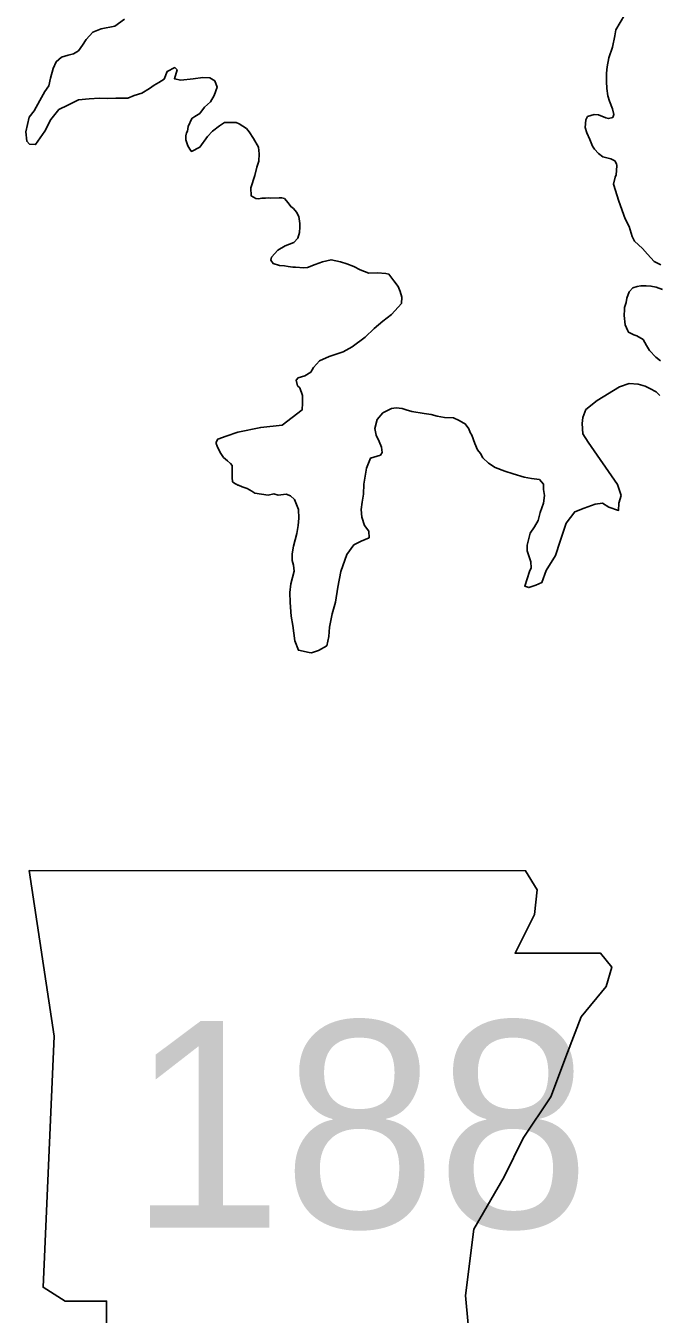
# Model space of a CAD drawing. Extents: x -83719 to 153526, y -11835 to 11446.
# Drawn here: x -3674.7 to -3610, y -2920.9 to -2789.3 of the extents above; entities that cross this region are included whole.
import ezdxf

# ---------------------------------------------------------------- set-up
doc = ezdxf.new("R2010")
doc.units = 0
doc.layers.add('Level 21', color=7, linetype='Continuous')
doc.layers.add('Level 9', color=7, linetype='Continuous')

msp = doc.modelspace()

# ---------------------------------------------------------------- linework, layer by layer
at = {"layer": 'Level 21'}
msp.add_lwpolyline([(-3674.39, -2875.58), (-3671.85, -2892.5), (-3672.98, -2918.16), (-3670.72, -2919.57), (-3666.49, -2919.57), (-3666.49, -2928.59), (-3630.97, -2928.59), (-3629.27, -2924.93), (-3629.84, -2919.01), (-3628.99, -2912.24), (-3625.89, -2906.88), (-3623.92, -2902.93), (-3621.1, -2898.71), (-3619.41, -2894.19), (-3618, -2890.53), (-3615.46, -2887.43), (-3614.89, -2885.45), (-3616.02, -2884.04), (-3624.76, -2884.04), (-3622.79, -2880.1), (-3622.51, -2877.56), (-3623.68, -2875.61)], close=True, dxfattribs=at)
at = {"layer": 'Level 9'}
for points in [[(-3664.67, -2788.63), (-3665.64, -2789.33), (-3667.04, -2789.59), (-3667.91, -2789.95), (-3668.58, -2790.68), (-3668.95, -2791.28), (-3669.35, -2791.85), (-3669.88, -2792.15), (-3670.42, -2792.28), (-3671.08, -2792.51), (-3671.65, -2792.97), (-3671.95, -2793.64), (-3672.23, -2794.64), (-3672.39, -2795.41), (-3672.8, -2796.01), (-3673.3, -2796.94), (-3673.9, -2797.98), (-3674.41, -2798.64), (-3674.75, -2800.11), (-3674.65, -2801.08), (-3674.35, -2801.38), (-3673.75, -2801.42), (-3672.81, -2800.05), (-3672.17, -2798.85), (-3671.37, -2797.86), (-3670.44, -2797.39), (-3669.37, -2796.86), (-3668.27, -2796.77), (-3667.23, -2796.7), (-3666.4, -2796.71), (-3665.56, -2796.68), (-3665.43, -2796.68), (-3664.33, -2796.68), (-3663.66, -2796.42), (-3662.9, -2796.16), (-3662.09, -2795.69), (-3661.63, -2795.36), (-3661.16, -2795.09), (-3660.62, -2794.73), (-3660.29, -2793.96), (-3659.52, -2793.56), (-3659.29, -2793.8), (-3659.56, -2794.7), (-3658.89, -2794.84), (-3657.66, -2794.71), (-3656.65, -2794.58), (-3655.95, -2794.62), (-3655.42, -2794.92), (-3655.19, -2795.56), (-3655.49, -2796.42), (-3655.86, -2797.06), (-3656.5, -2797.59), (-3656.97, -2798.25), (-3657.47, -2798.55), (-3657.77, -2798.75), (-3658.14, -2799.59), (-3658.24, -2800.05), (-3658.34, -2800.22), (-3658.38, -2800.55), (-3658.41, -2800.95), (-3658.18, -2801.56), (-3657.98, -2801.89), (-3657.82, -2802.13), (-3656.98, -2801.7), (-3656.18, -2800.6), (-3655.67, -2800.06), (-3654.97, -2799.5), (-3654.44, -2799.17), (-3653.97, -2799.17), (-3653.27, -2799.17), (-3652.94, -2799.31), (-3652.21, -2799.78), (-3651.91, -2800.12), (-3651.48, -2800.79), (-3650.98, -2801.69), (-3650.92, -2802.36), (-3650.95, -2803.13), (-3651.15, -2803.73), (-3651.36, -2804.6), (-3651.76, -2805.83)], [(-3614.72, -2805.46), (-3614.55, -2804.76), (-3614.42, -2804.53), (-3614.41, -2804.09), (-3614.38, -2803.56), (-3614.41, -2803.39), (-3614.58, -2803.09), (-3614.98, -2802.89), (-3615.81, -2802.68), (-3616.24, -2802.35), (-3616.64, -2801.88), (-3616.84, -2801.58), (-3617.14, -2800.91), (-3617.43, -2800.24), (-3617.6, -2799.67), (-3617.53, -2798.9), (-3617.36, -2798.57), (-3616.69, -2798.37), (-3616.23, -2798.4), (-3615.49, -2798.68), (-3615.23, -2798.78), (-3614.79, -2798.65), (-3614.66, -2798.35), (-3614.82, -2797.78), (-3615.12, -2797.01), (-3615.29, -2796.44), (-3615.38, -2795.7), (-3615.41, -2794.97), (-3615.41, -2794.13), (-3615.37, -2793.5), (-3615.17, -2792.56), (-3614.8, -2791.49), (-3614.56, -2790.33), (-3614.46, -2789.69), (-3613.59, -2788.22)], [(-3651.76, -2805.83), (-3651.72, -2806.68), (-3651.25, -2806.94), (-3650.98, -2806.97), (-3650.62, -2806.9), (-3650.25, -2806.9), (-3649.95, -2806.86), (-3649.71, -2806.89), (-3648.85, -2806.88), (-3648.58, -2806.87), (-3648.31, -2806.92)], [(-3614.72, -2805.46), (-3614.17, -2807.21), (-3613.51, -2809), (-3613.1, -2809.8), (-3612.79, -2810.83), (-3612.55, -2811.3), (-3611.74, -2812.05), (-3611.23, -2812.62), (-3610.55, -2813.37), (-3609.88, -2813.73)], [(-3648.31, -2806.92), (-3647.94, -2807.37)], [(-3646.85, -2808.79), (-3647.09, -2808.32), (-3647.4, -2807.96), (-3647.67, -2807.76), (-3647.94, -2807.37)], [(-3645.56, -2853.34), (-3645.79, -2853.31), (-3646.9, -2853.09), (-3647.25, -2852.12), (-3647.47, -2850.56), (-3647.65, -2849.59), (-3647.73, -2848.22), (-3647.78, -2847.19), (-3647.66, -2846.32), (-3647.34, -2845.01), (-3647.38, -2844.38), (-3647.52, -2843.91), (-3647.53, -2843.24), (-3647.41, -2842.44), (-3647.06, -2841.16), (-3646.93, -2840.33), (-3646.84, -2839.59), (-3646.89, -2838.72), (-3647.3, -2837.69), (-3647.71, -2837.3), (-3648.15, -2837.14), (-3648.95, -2837.25), (-3649.42, -2837.12), (-3649.98, -2837.23), (-3650.65, -2837.14), (-3651.35, -2837.05), (-3651.66, -2836.82), (-3652.13, -2836.56), (-3652.63, -2836.4), (-3653.03, -2836.23), (-3653.07, -2836.23), (-3653.2, -2836.17), (-3653.4, -2836.04), (-3653.64, -2835.87), (-3653.65, -2835.44), (-3653.66, -2834.2), (-3653.83, -2834.01), (-3654.14, -2833.74), (-3654.54, -2833.38), (-3654.81, -2832.98), (-3655.05, -2832.55), (-3655.19, -2832.25), (-3655.3, -2831.95), (-3655.3, -2831.82), (-3655.13, -2831.52), (-3654.27, -2831.21), (-3653.07, -2830.82), (-3650.74, -2830.32), (-3648.54, -2830.09), (-3646.52, -2828.53), (-3646.47, -2827.83), (-3646.48, -2827.06), (-3646.75, -2826.29), (-3646.99, -2826.06), (-3647.13, -2825.5), (-3646.93, -2825.26), (-3646.23, -2825.05), (-3645.64, -2824.67), (-3645.34, -2824.2), (-3644.75, -2823.53), (-3643.76, -2823.08), (-3642.33, -2822.59), (-3641.4, -2822.08), (-3640.07, -2821.09), (-3639.15, -2820.21), (-3638.26, -2819.46), (-3637.37, -2818.78), (-3636.38, -2817.67), (-3636.32, -2817.03), (-3636.49, -2816.43), (-3636.7, -2815.93), (-3637.14, -2815.34), (-3637.65, -2814.68), (-3637.96, -2814.61), (-3638.82, -2814.53), (-3639.69, -2814.57), (-3640.6, -2814.22), (-3641.24, -2813.89), (-3641.94, -2813.6), (-3642.61, -2813.41), (-3643.55, -2813.19), (-3644.45, -2813.4), (-3645.18, -2813.68), (-3645.95, -2813.99), (-3646.35, -2814.03), (-3647.18, -2813.94), (-3647.45, -2813.94), (-3647.95, -2813.88), (-3648.32, -2813.82), (-3648.82, -2813.79), (-3649.49, -2813.57), (-3649.7, -2813.24), (-3649.63, -2812.94), (-3648.98, -2812.22), (-3648.25, -2811.78), (-3647.35, -2811.43), (-3646.95, -2810.99), (-3646.8, -2810.42), (-3646.74, -2809.86), (-3646.74, -2809.49), (-3646.85, -2808.79)], [(-3609.71, -2816.24), (-3610.35, -2815.98), (-3610.88, -2815.88), (-3611.38, -2815.86), (-3611.92, -2815.87), (-3612.29, -2815.94), (-3612.72, -2816.08), (-3613.11, -2816.48), (-3613.34, -2817.12), (-3613.43, -2817.56), (-3613.59, -2818.06), (-3613.59, -2818.26), (-3613.62, -2818.9), (-3613.5, -2819.86), (-3613.26, -2820.46), (-3613.19, -2820.59), (-3612.62, -2820.85), (-3612.32, -2820.95), (-3611.68, -2821.34), (-3611.34, -2821.94), (-3611.03, -2822.47), (-3610.39, -2823.16), (-3609.91, -2823.52)], [(-3610.98, -2826.34), (-3611.48, -2826.12), (-3612.19, -2825.92), (-3613.12, -2825.84), (-3614.09, -2826.18), (-3616.37, -2827.59), (-3617.53, -2828.5), (-3617.85, -2829.31), (-3617.91, -2829.91), (-3617.83, -2830.98), (-3617.29, -2831.84), (-3614.29, -2836.14), (-3614.05, -2836.87), (-3613.94, -2837.27), (-3614.16, -2838.05), (-3614.19, -2838.81), (-3615.19, -2838.46), (-3615.83, -2838.07), (-3616.57, -2838.18), (-3617.7, -2838.56), (-3618.66, -2838.94), (-3619.55, -2840.12), (-3620.16, -2841.94), (-3620.64, -2843.41), (-3621.59, -2844.93), (-3622.04, -2846.17), (-3622.64, -2846.45), (-3623.34, -2846.69), (-3623.77, -2846.53), (-3623.29, -2845.05), (-3623.13, -2844.68), (-3623.14, -2844.05), (-3623.28, -2843.65), (-3623.52, -2842.92), (-3623.53, -2842.35), (-3623.21, -2841.14), (-3622.78, -2840.47), (-3622.42, -2839.83), (-3622.2, -2839.02), (-3622.04, -2838.55), (-3621.85, -2838.05), (-3621.76, -2837.28), (-3621.86, -2836.68), (-3621.87, -2836.11), (-3622.28, -2835.65), (-3623.08, -2835.53), (-3623.85, -2835.4), (-3624.96, -2835.05), (-3625.8, -2834.8), (-3626.8, -2834.41), (-3627.48, -2833.98), (-3628.05, -2833.42), (-3628.29, -2832.99), (-3628.6, -2832.63), (-3628.87, -2831.96), (-3629.19, -2831.13), (-3629.36, -2830.83), (-3629.5, -2830.47), (-3629.87, -2829.97), (-3630.07, -2829.84), (-3630.48, -2829.61), (-3631.05, -2829.35), (-3631.98, -2829.3), (-3632.72, -2829.18), (-3633.32, -2829.02), (-3634.06, -2828.89), (-3635.3, -2828.71), (-3635.9, -2828.52), (-3636.3, -2828.39), (-3636.91, -2828.33), (-3637.37, -2828.4), (-3638.27, -2828.82), (-3638.86, -2829.53), (-3639.08, -2830.43), (-3638.94, -2831.1), (-3638.63, -2831.76), (-3638.42, -2832.33), (-3638.35, -2832.89), (-3638.51, -2833.16), (-3639.54, -2833.45), (-3639.93, -2834.49), (-3640.21, -2836.13), (-3640.26, -2837.13), (-3640.39, -2837.97), (-3640.48, -2838.7), (-3640.4, -2839.5), (-3640.15, -2840.34), (-3639.71, -2840.93), (-3639.67, -2841.6), (-3640.5, -2841.94), (-3641.23, -2842.32), (-3641.95, -2843.3), (-3642.56, -2845.05), (-3642.88, -2846.65), (-3643.12, -2848.19), (-3643.44, -2849.37), (-3643.72, -2850.74), (-3643.78, -2851.68), (-3644, -2852.62), (-3644.83, -2853.13), (-3645.56, -2853.34)], [(-3609.97, -2827.06), (-3610.34, -2826.7), (-3610.98, -2826.34)]]:
    msp.add_lwpolyline(points, dxfattribs=at)

# ---------------------------------------------------------------- texts
at = {"layer": 'Level 21'}
msp.add_text('188', height=21.12, dxfattribs=at).set_placement((-3664.2, -2912.09))

doc.saveas('drawing.dxf')
